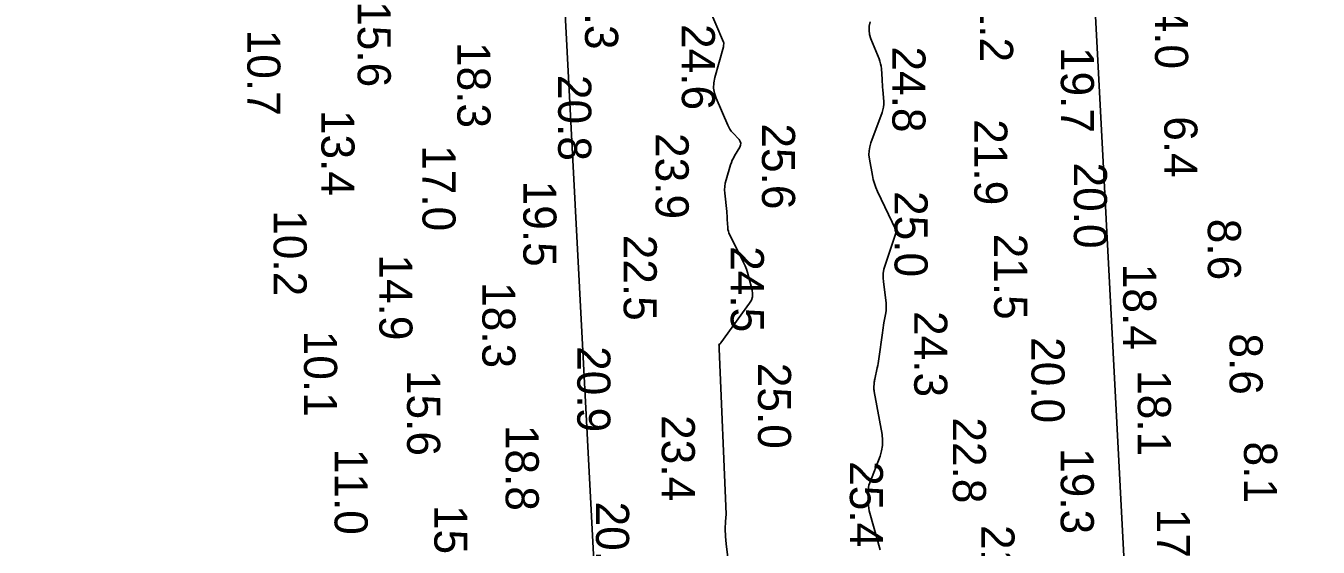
# Model space of a CAD drawing. Extents: x 1178573 to 1187098, y 693282 to 751751.
# Drawn here: x 1183055.6 to 1183543.7, y 741524.3 to 741721.5 of the extents above; entities that cross this region are included whole.
import ezdxf

# ---------------------------------------------------------------- set-up
doc = ezdxf.new("R2010")
doc.units = 0
for name, color, linetype in [('G-ANNO-PATT', 7, 'Continuous'), ('V-HYDS-MAJR', 7, 'Continuous'), ('V-HYDS-SOUN', 7, 'Continuous')]:
    doc.layers.add(name, color=color, linetype=linetype)

msp = doc.modelspace()

# ---------------------------------------------------------------- linework, layer by layer
at = {"layer": 'G-ANNO-PATT'}
for points in [[(1183884.78, 738706.45), (1183565.77, 739696.46), (1183463.01, 741660.48), (1183454.74, 741818.49), (1183255.55, 742478.87)], [(1183055.57, 742449.3), (1183256.28, 741783.89), (1183367.41, 739659.95), (1183480.15, 739310.05)], [(1183321.47, 741514.36), (1183320.15, 741525.59), (1183319.9, 741528.39), (1183319.8, 741531.19), (1183319.87, 741534), (1183320.08, 741536.8), (1183317.53, 741599.27), (1183317.48, 741599.37), (1183317.45, 741599.48), (1183317.44, 741599.59), (1183317.45, 741599.71), (1183317.52, 741600.28), (1183317.52, 741600.34), (1183317.52, 741600.41), (1183317.5, 741600.47), (1183317.47, 741600.53), (1183317.32, 741600.77), (1183317.29, 741600.82), (1183317.29, 741600.87), (1183317.32, 741600.92), (1183317.36, 741600.96), (1183317.83, 741601.25), (1183317.92, 741601.31), (1183318.01, 741601.38), (1183318.09, 741601.47), (1183318.16, 741601.55), (1183328.99, 741616.58), (1183329.66, 741617.72), (1183330.04, 741618.92), (1183330.13, 741620.18), (1183329.94, 741621.49), (1183328.61, 741626.85), (1183328.24, 741628.18), (1183327.8, 741629.48), (1183327.29, 741630.75), (1183326.71, 741632), (1183321.49, 741642.38), (1183321.19, 741643.06), (1183320.97, 741643.76), (1183320.81, 741644.48), (1183320.73, 741645.22), (1183320.56, 741648.22), (1183320.51, 741648.97), (1183320.46, 741649.72), (1183320.4, 741650.47), (1183320.32, 741651.22), (1183319.61, 741658.2), (1183319.55, 741659.48), (1183319.6, 741660.75), (1183319.79, 741662), (1183320.1, 741663.25), (1183321.79, 741668.86), (1183322.09, 741669.75), (1183322.44, 741670.62), (1183322.84, 741671.46), (1183323.3, 741672.28), (1183325.28, 741675.61), (1183325.6, 741676.35), (1183325.66, 741677.07), (1183325.45, 741677.75), (1183324.98, 741678.41), (1183322.58, 741680.99), (1183322.01, 741681.66), (1183321.51, 741682.36), (1183321.07, 741683.11), (1183320.69, 741683.9), (1183316.33, 741694.06), (1183315.69, 741695.98), (1183315.39, 741697.91), (1183315.43, 741699.87), (1183315.82, 741701.85), (1183319.07, 741713.54), (1183319.11, 741713.68), (1183319.14, 741713.82), (1183319.16, 741713.96), (1183319.17, 741714.11), (1183319.22, 741714.68), (1183319.22, 741714.83), (1183319.21, 741714.97), (1183319.18, 741715.1), (1183319.13, 741715.24), (1183313.3, 741728.84)], [(1183374.55, 741722.98), (1183374.18, 741721.36), (1183374.1, 741719.76), (1183374.31, 741718.17), (1183374.8, 741716.59), (1183377.87, 741708.99), (1183378.21, 741708.06), (1183378.47, 741707.12), (1183378.65, 741706.16), (1183378.76, 741705.18), (1183379.04, 741701.22), (1183379.11, 741700.23), (1183379.18, 741699.24), (1183379.24, 741698.25), (1183379.31, 741697.26), (1183379.63, 741692.83), (1183379.64, 741691.77), (1183379.55, 741690.72), (1183379.35, 741689.7), (1183379.03, 741688.68), (1183374.79, 741677.2), (1183374.34, 741675.7), (1183374.1, 741674.18), (1183374.07, 741672.64), (1183374.24, 741671.09), (1183375.37, 741664.83), (1183375.7, 741663.28), (1183376.13, 741661.77), (1183376.66, 741660.29), (1183377.3, 741658.84), (1183384.24, 741644.31), (1183384.29, 741644.18), (1183384.32, 741644.05), (1183384.32, 741643.92), (1183384.31, 741643.79), (1183384.21, 741643.24), (1183384.18, 741643.11), (1183384.15, 741642.97), (1183384.12, 741642.84), (1183384.07, 741642.71), (1183380.14, 741630.99), (1183379.71, 741629.42), (1183379.46, 741627.83), (1183379.39, 741626.22), (1183379.51, 741624.59), (1183380.51, 741616.68), (1183380.6, 741615.73), (1183380.61, 741614.79), (1183380.55, 741613.84), (1183380.41, 741612.9), (1183379.73, 741609.15), (1183379.56, 741608.21), (1183379.41, 741607.27), (1183379.26, 741606.32), (1183379.13, 741605.38), (1183377.78, 741595.5), (1183377.66, 741594.66), (1183377.52, 741593.81), (1183377.36, 741592.97), (1183377.19, 741592.13), (1183376.28, 741587.88), (1183376.2, 741587.49), (1183376.14, 741587.1), (1183376.09, 741586.71), (1183376.05, 741586.31), (1183375.94, 741584.72), (1183375.92, 741584.32), (1183375.93, 741583.93), (1183375.97, 741583.54), (1183376.02, 741583.14), (1183379, 741566.89), (1183379.24, 741564.81), (1183379.19, 741562.76), (1183378.86, 741560.74), (1183378.24, 741558.75), (1183374.38, 741548.68), (1183374.07, 741547.76), (1183373.86, 741546.83), (1183373.74, 741545.87), (1183373.72, 741544.9), (1183373.8, 741540.99), (1183373.86, 741540.02), (1183373.97, 741539.06), (1183374.15, 741538.1), (1183374.38, 741537.16), (1183378.34, 741523.3)]]:
    msp.add_lwpolyline(points, dxfattribs=at)
at = {"layer": 'V-HYDS-MAJR'}
for points in [[(1183321.47, 741514.36), (1183320.15, 741525.59), (1183319.9, 741528.39), (1183319.8, 741531.19), (1183319.87, 741534), (1183320.08, 741536.8), (1183317.53, 741599.27), (1183317.48, 741599.37), (1183317.45, 741599.48), (1183317.44, 741599.59), (1183317.45, 741599.71), (1183317.52, 741600.28), (1183317.52, 741600.34), (1183317.52, 741600.41), (1183317.5, 741600.47), (1183317.47, 741600.53), (1183317.32, 741600.77), (1183317.29, 741600.82), (1183317.29, 741600.87), (1183317.32, 741600.92), (1183317.36, 741600.96), (1183317.83, 741601.25), (1183317.92, 741601.31), (1183318.01, 741601.38), (1183318.09, 741601.47), (1183318.16, 741601.55), (1183328.99, 741616.58), (1183329.66, 741617.72), (1183330.04, 741618.92), (1183330.13, 741620.18), (1183329.94, 741621.49), (1183328.61, 741626.85), (1183328.24, 741628.18), (1183327.8, 741629.48), (1183327.29, 741630.75), (1183326.71, 741632), (1183321.49, 741642.38), (1183321.19, 741643.06), (1183320.97, 741643.76), (1183320.81, 741644.48), (1183320.73, 741645.22), (1183320.56, 741648.22), (1183320.51, 741648.97), (1183320.46, 741649.72), (1183320.4, 741650.47), (1183320.32, 741651.22), (1183319.61, 741658.2), (1183319.55, 741659.48), (1183319.6, 741660.75), (1183319.79, 741662), (1183320.1, 741663.25), (1183321.79, 741668.86), (1183322.09, 741669.75), (1183322.44, 741670.62), (1183322.84, 741671.46), (1183323.3, 741672.28), (1183325.28, 741675.61), (1183325.6, 741676.35), (1183325.66, 741677.07), (1183325.45, 741677.75), (1183324.98, 741678.41), (1183322.58, 741680.99), (1183322.01, 741681.66), (1183321.51, 741682.36), (1183321.07, 741683.11), (1183320.69, 741683.9), (1183316.33, 741694.06), (1183315.69, 741695.98), (1183315.39, 741697.91), (1183315.43, 741699.87), (1183315.82, 741701.85), (1183319.07, 741713.54), (1183319.11, 741713.68), (1183319.14, 741713.82), (1183319.16, 741713.96), (1183319.17, 741714.11), (1183319.22, 741714.68), (1183319.22, 741714.83), (1183319.21, 741714.97), (1183319.18, 741715.1), (1183319.13, 741715.24), (1183313.3, 741728.84)], [(1183374.55, 741722.98), (1183374.18, 741721.36), (1183374.1, 741719.76), (1183374.31, 741718.17), (1183374.8, 741716.59), (1183377.87, 741708.99), (1183378.21, 741708.06), (1183378.47, 741707.12), (1183378.65, 741706.16), (1183378.76, 741705.18), (1183379.04, 741701.22), (1183379.11, 741700.23), (1183379.18, 741699.24), (1183379.24, 741698.25), (1183379.31, 741697.26), (1183379.63, 741692.83), (1183379.64, 741691.77), (1183379.55, 741690.72), (1183379.35, 741689.7), (1183379.03, 741688.68), (1183374.79, 741677.2), (1183374.34, 741675.7), (1183374.1, 741674.18), (1183374.07, 741672.64), (1183374.24, 741671.09), (1183375.37, 741664.83), (1183375.7, 741663.28), (1183376.13, 741661.77), (1183376.66, 741660.29), (1183377.3, 741658.84), (1183384.24, 741644.31), (1183384.29, 741644.18), (1183384.32, 741644.05), (1183384.32, 741643.92), (1183384.31, 741643.79), (1183384.21, 741643.24), (1183384.18, 741643.11), (1183384.15, 741642.97), (1183384.12, 741642.84), (1183384.07, 741642.71), (1183380.14, 741630.99), (1183379.71, 741629.42), (1183379.46, 741627.83), (1183379.39, 741626.22), (1183379.51, 741624.59), (1183380.51, 741616.68), (1183380.6, 741615.73), (1183380.61, 741614.79), (1183380.55, 741613.84), (1183380.41, 741612.9), (1183379.73, 741609.15), (1183379.56, 741608.21), (1183379.41, 741607.27), (1183379.26, 741606.32), (1183379.13, 741605.38), (1183377.78, 741595.5), (1183377.66, 741594.66), (1183377.52, 741593.81), (1183377.36, 741592.97), (1183377.19, 741592.13), (1183376.28, 741587.88), (1183376.2, 741587.49), (1183376.14, 741587.1), (1183376.09, 741586.71), (1183376.05, 741586.31), (1183375.94, 741584.72), (1183375.92, 741584.32), (1183375.93, 741583.93), (1183375.97, 741583.54), (1183376.02, 741583.14), (1183379, 741566.89), (1183379.24, 741564.81), (1183379.19, 741562.76), (1183378.86, 741560.74), (1183378.24, 741558.75), (1183374.38, 741548.68), (1183374.07, 741547.76), (1183373.86, 741546.83), (1183373.74, 741545.87), (1183373.72, 741544.9), (1183373.8, 741540.99), (1183373.86, 741540.02), (1183373.97, 741539.06), (1183374.15, 741538.1), (1183374.38, 741537.16), (1183378.34, 741523.3)]]:
    msp.add_lwpolyline(points, dxfattribs=at)

# ---------------------------------------------------------------- texts
at = {"layer": 'V-HYDS-SOUN'}
for s, p in [('22.3 ', (1183266.82, 741745.02)), ('21.2 ', (1183416.02, 741740.26)), ('14.0 ', (1183482.14, 741737.65)), ('15.6 ', (1183180.93, 741730.78)), ('10.7 ', (1183139.23, 741719.98)), ('24.6 ', (1183303.37, 741722.12)), ('18.3 ', (1183218.59, 741715.33)), ('24.8 ', (1183382.91, 741713.65)), ('19.7 ', (1183446.55, 741713.46)), ('20.8 ', (1183256.66, 741702.89)), ('13.4 ', (1183167.22, 741689.65)), ('25.6 ', (1183333.65, 741684.55)), ('21.9 ', (1183413.85, 741686.13)), ('6.4', (1183485.63, 741687.25)), ('23.9 ', (1183293.47, 741680.91)), ('17.0 ', (1183205.4, 741676.33)), ('20.0 ', (1183451.47, 741669.76)), ('19.5 ', (1183243.5, 741662.91)), ('25.0 ', (1183383.72, 741658.97)), ('10.2 ', (1183149.16, 741651.74)), ('8.6', (1183502.07, 741648.5)), ('22.5 ', (1183281.4, 741642.47)), ('21.5 ', (1183421.36, 741642.87)), ('24.5 ', (1183321.88, 741638.11)), ('14.9 ', (1183189.11, 741635.04)), ('18.4 ', (1183470.07, 741631.48)), ('18.3 ', (1183228.01, 741624.55)), ('24.3 ', (1183391.16, 741613.59)), ('10.1 ', (1183160.67, 741606.16)), ('20.0 ', (1183435.46, 741603.75)), ('8.6', (1183510.3, 741605.16)), ('20.9 ', (1183263.88, 741600.33)), ('25.0 ', (1183332.14, 741594.04)), ('15.6 ', (1183199.6, 741591.34)), ('18.1 ', (1183475.63, 741591.27)), ('23.4 ', (1183295.79, 741574.26)), ('22.8 ', (1183405.77, 741573.4)), ('18.8 ', (1183236.84, 741570.57)), ('8.1', (1183515.75, 741564.25)), ('11.0 ', (1183172.2, 741561.53)), ('19.3 ', (1183446.51, 741561.78)), ('25.4 ', (1183366.85, 741556.84)), ('15.7 ', (1183209.87, 741540.29)), ('20.6 ', (1183270.96, 741541.57)), ('17.9 ', (1183482.81, 741538.85)), ('21.8 ', (1183416.54, 741532.72))]:
    msp.add_text(s, height=12.5, rotation=270, dxfattribs=at).set_placement(p)

doc.saveas('drawing.dxf')
